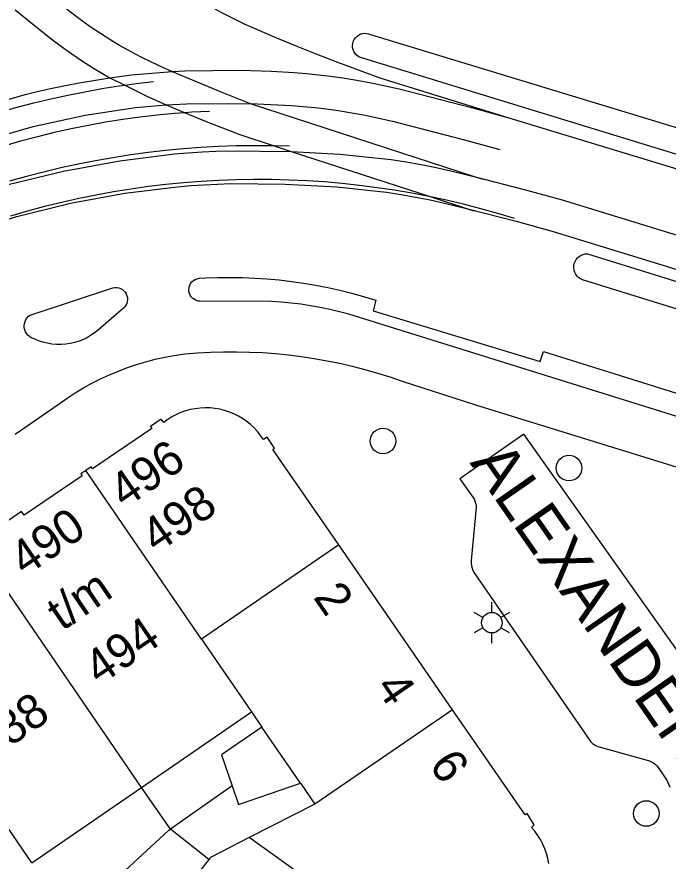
# Model space of a CAD drawing. Extents: x 122462 to 123306, y 485548 to 486417.
# Drawn here: x 123104.54 to 123133.05, y 486252.79 to 486289.76 of the extents above; entities that cross this region are included whole.
import ezdxf

# ---------------------------------------------------------------- set-up
doc = ezdxf.new("R2010")
doc.units = 0
for name, color, linetype in [('Level 1', 7, 'Continuous'), ('Level 17', 7, 'Continuous'), ('Level 19', 7, 'Continuous'), ('Level 37', 7, 'Continuous'), ('Level 4', 7, 'Continuous'), ('Level 5', 7, 'Continuous'), ('Level 50', 7, 'Continuous'), ('Level 53', 7, 'Continuous'), ('Level 58', 7, 'Continuous'), ('Level 59', 7, 'Continuous')]:
    doc.layers.add(name, color=color, linetype=linetype)

msp = doc.modelspace()

# ---------------------------------------------------------------- linework, layer by layer
at = {"layer": 'Level 1'}
for p, q in [((123123.617, 486259.416), (123118.634, 486266.638)), ((123109.999, 486256.021), (123114.812, 486259.321)), ((123114.812, 486259.321), (123115.263, 486258.663)), ((123116.95, 486256.202), (123117.583, 486255.279)), ((123105.187, 486252.722), (123109.999, 486256.021)), ((123117.583, 486255.279), (123114.713, 486253.818)), ((123112.941, 486252.859), (123110.689, 486250))]:
    msp.add_line(p, q, dxfattribs=at)
for points in [[(123118.634, 486266.638), (123115.748, 486270.82), (123115.82, 486270.87), (123115.499, 486271.36), (123115.329, 486271.249), (123115.207, 486271.428), (123115.072, 486271.598), (123114.925, 486271.758), (123114.767, 486271.906), (123114.599, 486272.043), (123114.421, 486272.167), (123114.234, 486272.278), (123114.04, 486272.374), (123113.839, 486272.457), (123113.633, 486272.524), (123113.422, 486272.576), (123113.209, 486272.613), (123112.993, 486272.634), (123112.776, 486272.64), (123112.559, 486272.629), (123112.344, 486272.603), (123112.131, 486272.561), (123111.922, 486272.504), (123111.717, 486272.432), (123111.519, 486272.344), (123111.327, 486272.243), (123111.143, 486272.128), (123110.968, 486272), (123110.85, 486272.15), (123110.38, 486271.819), (123110.439, 486271.739), (123107.845, 486269.973), (123107.789, 486270.056), (123107.56, 486269.9)], [(123107.56, 486269.9), (123107.332, 486269.745), (123107.389, 486269.662), (123104.859, 486267.94), (123104.739, 486268.1), (123102.688, 486266.686)], [(123127.823, 486252.693), (123127.779, 486252.91), (123127.721, 486253.123), (123127.647, 486253.332), (123127.559, 486253.535), (123127.456, 486253.731), (123127.34, 486253.919), (123127.211, 486254.099), (123127.069, 486254.269), (123127.189, 486254.38), (123126.88, 486254.87), (123126.792, 486254.814), (123123.617, 486259.416)], [(123115.263, 486258.663), (123113.492, 486257.448), (123113.958, 486256.086)], [(123113.958, 486256.086), (123114.236, 486255.273), (123116.95, 486256.202)], [(123114.713, 486253.818), (123113.017, 486252.955), (123112.941, 486252.859)]]:
    msp.add_lwpolyline(points, dxfattribs=at)
at = {"layer": 'Level 17'}
for points in [[(123150.284, 486278.561), (123119.545, 486288.002), (123119.467, 486288.047), (123119.397, 486288.104), (123119.338, 486288.172), (123119.291, 486288.249), (123119.257, 486288.333), (123119.237, 486288.421), (123119.232, 486288.511), (123119.242, 486288.601), (123119.267, 486288.688), (123119.306, 486288.769), (123119.357, 486288.843), (123119.421, 486288.908), (123119.494, 486288.961), (123119.574, 486289.001), (123119.66, 486289.028), (123119.75, 486289.04), (123119.84, 486289.037), (123119.929, 486289.019), (123120.013, 486288.987), (123150.641, 486279.669)], [(123151.252, 486271.441), (123129.305, 486278.242), (123129.217, 486278.284), (123129.138, 486278.34), (123129.068, 486278.408), (123129.011, 486278.486), (123128.967, 486278.573), (123128.937, 486278.666), (123128.924, 486278.762), (123128.926, 486278.859), (123128.944, 486278.955), (123128.977, 486279.046), (123129.025, 486279.131), (123129.086, 486279.206), (123129.159, 486279.271), (123129.241, 486279.323), (123129.33, 486279.361), (123129.425, 486279.384), (123129.522, 486279.391), (123151.593, 486272.535), (123151.252, 486271.441)], [(123157.531, 486264.742), (123119.075, 486276.736), (123118.659, 486276.849), (123118.24, 486276.95), (123117.818, 486277.038), (123117.394, 486277.114), (123116.967, 486277.178), (123116.54, 486277.23), (123116.11, 486277.269), (123115.68, 486277.295), (123112.564, 486277.304), (123112.475, 486277.313), (123112.389, 486277.338), (123112.308, 486277.377), (123112.236, 486277.43), (123112.174, 486277.495), (123112.125, 486277.57), (123112.09, 486277.653), (123112.069, 486277.74), (123112.065, 486277.829), (123112.076, 486277.918), (123112.103, 486278.004), (123112.144, 486278.083), (123112.199, 486278.154), (123112.266, 486278.214), (123112.342, 486278.262), (123112.425, 486278.295), (123112.513, 486278.313), (123112.802, 486278.328), (123113.339, 486278.348), (123113.876, 486278.353), (123114.414, 486278.345), (123114.951, 486278.324), (123115.487, 486278.289), (123116.022, 486278.24), (123116.556, 486278.177), (123117.088, 486278.101), (123117.618, 486278.011), (123118.145, 486277.908), (123118.67, 486277.791), (123119.191, 486277.661), (123119.709, 486277.518), (123120.253, 486277.355), (123120.143, 486276.887), (123127.446, 486274.664), (123127.594, 486275.111), (123149.312, 486268.304)], [(123106.474, 486275.414), (123106.273, 486275.416), (123106.072, 486275.433), (123105.873, 486275.466), (123105.677, 486275.514), (123105.486, 486275.577), (123105.3, 486275.655), (123105.246, 486275.671), (123105.162, 486275.708), (123105.084, 486275.758), (123105.016, 486275.82), (123104.958, 486275.892), (123104.912, 486275.972), (123104.88, 486276.059), (123104.862, 486276.149), (123104.858, 486276.241), (123104.869, 486276.333), (123104.895, 486276.421), (123104.934, 486276.505), (123104.986, 486276.581), (123105.05, 486276.648), (123105.123, 486276.704), (123108.738, 486277.902), (123108.829, 486277.915), (123108.915, 486277.913), (123108.999, 486277.896), (123109.08, 486277.866), (123109.154, 486277.823), (123109.221, 486277.768), (123109.277, 486277.704), (123109.322, 486277.63), (123109.354, 486277.551), (123109.373, 486277.467), (123109.378, 486277.381), (123109.368, 486277.296), (123109.345, 486277.213), (123109.308, 486277.135), (123109.259, 486277.065), (123109.199, 486277.003), (123108.124, 486276.075), (123107.969, 486275.946), (123107.804, 486275.83), (123107.631, 486275.727), (123107.45, 486275.638), (123107.263, 486275.563), (123107.071, 486275.503), (123106.874, 486275.458), (123106.675, 486275.429), (123106.474, 486275.414)], [(123104.46, 486271.489), (123106.388, 486272.817), (123106.735, 486273.062), (123107.09, 486273.294), (123107.454, 486273.513), (123107.825, 486273.718), (123108.203, 486273.911), (123108.589, 486274.089), (123108.98, 486274.253), (123109.377, 486274.403), (123109.779, 486274.539), (123110.186, 486274.66), (123110.597, 486274.766), (123111.011, 486274.857), (123111.429, 486274.933), (123111.884, 486274.999), (123112.451, 486275.045), (123113.019, 486275.077), (123113.587, 486275.094), (123114.156, 486275.096), (123114.725, 486275.084), (123115.293, 486275.057), (123115.86, 486275.016), (123116.426, 486274.959), (123116.991, 486274.889), (123117.553, 486274.803), (123118.113, 486274.704), (123118.67, 486274.59), (123119.224, 486274.461), (123119.775, 486274.318), (123120.322, 486274.162), (123120.864, 486273.991), (123121.402, 486273.806), (123124.62, 486272.767), (123162.406, 486261.09)], [(123135.314, 486259.387), (123126.736, 486271.488), (123123.927, 486269.532), (123124.501, 486268.731), (123124.552, 486268.65), (123124.593, 486268.563), (123124.624, 486268.472), (123124.643, 486268.378), (123124.651, 486268.282), (123124.427, 486265.948), (123124.424, 486265.836), (123124.436, 486265.725), (123124.464, 486265.617), (123124.507, 486265.513), (123124.564, 486265.417), (123129.588, 486258.111), (123129.658, 486258.024), (123129.739, 486257.947), (123129.83, 486257.882), (123129.929, 486257.831), (123130.034, 486257.794), (123132.239, 486257.18), (123132.327, 486257.141), (123132.409, 486257.092), (123132.485, 486257.032), (123132.553, 486256.965), (123132.612, 486256.889), (123132.998, 486256.333), (123133.132, 486256.034)]]:
    msp.add_lwpolyline(points, dxfattribs=at)
at = {"layer": 'Level 19'}
for p, q in [((123111.256, 486254.187), (123109.999, 486256.021)), ((123113.958, 486256.086), (123111.256, 486254.187)), ((123112.941, 486252.859), (123111.256, 486254.187))]:
    msp.add_line(p, q, dxfattribs=at)
msp.add_lwpolyline([(123107.907, 486251.108), (123111.194, 486254.144), (123111.256, 486254.187)], dxfattribs=at)
at = {"layer": 'Level 37'}
for p, q in [((123108.608, 486287.097), (123109.259, 486286.77)), ((123111.076, 486285.909), (123111.911, 486285.562)), ((123114.753, 486285.972), (123124.608, 486282.763)), ((123115.802, 486284.114), (123116.546, 486283.872)), ((123116.471, 486284.098), (123115.802, 486284.114)), ((123116.546, 486283.872), (123122.723, 486281.862)), ((123124.608, 486282.763), (123124.953, 486282.651)), ((123122.723, 486281.862), (123124.226, 486281.373)), ((123124.226, 486281.373), (123124.543, 486281.27))]:
    msp.add_line(p, q, dxfattribs=at)
for points in [[(123106.826, 486294.73), (123107.185, 486294.422), (123107.815, 486293.892), (123108.453, 486293.371), (123109.097, 486292.858), (123109.748, 486292.353), (123110.199, 486292.011), (123110.658, 486291.679), (123111.123, 486291.357), (123111.596, 486291.045), (123112.075, 486290.743), (123112.553, 486290.463), (123113.037, 486290.193), (123113.527, 486289.934), (123114.022, 486289.686), (123114.523, 486289.448), (123115.028, 486289.221), (123115.906, 486288.844), (123116.789, 486288.478), (123117.677, 486288.123), (123118.568, 486287.779), (123120.424, 486287.086), (123126.082, 486285.333)], [(123105.184, 486291.34), (123106.881, 486289.981), (123107.309, 486289.656), (123107.746, 486289.343), (123108.191, 486289.041), (123108.643, 486288.751), (123109.079, 486288.493), (123109.52, 486288.246), (123109.967, 486288.011), (123110.42, 486287.786), (123110.879, 486287.573), (123111.331, 486287.371)], [(123104.465, 486290.063), (123106.043, 486288.805), (123106.491, 486288.465), (123106.949, 486288.137), (123107.414, 486287.82), (123107.888, 486287.516), (123108.608, 486287.097)], [(123108.608, 486287.097), (123109.558, 486287.218), (123111.331, 486287.371)], [(123111.331, 486287.371), (123111.895, 486287.4), (123114.34, 486287.425), (123115.672, 486287.379), (123116.679, 486287.318), (123117.212, 486287.277), (123117.743, 486287.225), (123118.274, 486287.162), (123118.803, 486287.09), (123119.424, 486286.988), (123120.043, 486286.873), (123120.659, 486286.746), (123121.273, 486286.606), (123124.44, 486285.791), (123126.082, 486285.333)], [(123111.331, 486287.371), (123113.442, 486286.487), (123114.753, 486285.972)], [(123101.576, 486285.355), (123102.576, 486285.69), (123104.902, 486286.358), (123105.489, 486286.503), (123106.079, 486286.637), (123106.67, 486286.762), (123107.264, 486286.877), (123108.608, 486287.097)], [(123109.259, 486286.77), (123109.763, 486286.838), (123110.518, 486286.926)], [(123101.063, 486284.674), (123101.649, 486284.892), (123102.366, 486285.142), (123103.089, 486285.378), (123103.816, 486285.599), (123104.548, 486285.806), (123105.283, 486285.998), (123106.022, 486286.175), (123106.765, 486286.338), (123107.51, 486286.485), (123108.259, 486286.618), (123109.01, 486286.736), (123109.259, 486286.77)], [(123109.259, 486286.77), (123110.229, 486286.283), (123111.076, 486285.909)], [(123099.922, 486283.159), (123100.899, 486283.564), (123103.02, 486284.317), (123105.254, 486284.959), (123107.523, 486285.457), (123109.723, 486285.785), (123111.076, 486285.909)], [(123111.076, 486285.909), (123111.964, 486285.959), (123114.753, 486285.972)], [(123114.753, 486285.972), (123116.556, 486285.88), (123117.069, 486285.84), (123117.581, 486285.79), (123118.092, 486285.73), (123118.602, 486285.66), (123119.2, 486285.562), (123119.795, 486285.452), (123120.388, 486285.329), (123120.978, 486285.195), (123124.079, 486284.397), (123125.688, 486283.948)], [(123111.911, 486285.562), (123111.442, 486285.527), (123110.683, 486285.455), (123109.925, 486285.367), (123109.17, 486285.263), (123108.416, 486285.144), (123107.666, 486285.008), (123106.918, 486284.858), (123106.174, 486284.691), (123105.433, 486284.509), (123104.697, 486284.312), (123103.964, 486284.099), (123103.236, 486283.871), (123102.514, 486283.628), (123101.796, 486283.369), (123101.084, 486283.096), (123100.378, 486282.808), (123099.677, 486282.506), (123099.154, 486282.266)], [(123112.964, 486285.624), (123112.203, 486285.584), (123111.911, 486285.562)], [(123111.911, 486285.562), (123112.899, 486285.152), (123114.294, 486284.605), (123115.802, 486284.114)], [(123126.082, 486285.333), (123153.846, 486276.906), (123155.573, 486276.349), (123158.823, 486275.232)], [(123098.291, 486280.297), (123098.639, 486280.454), (123099.247, 486280.717), (123099.851, 486280.966), (123100.459, 486281.205), (123101.071, 486281.434), (123101.687, 486281.653), (123102.298, 486281.858), (123102.913, 486282.054), (123103.531, 486282.239), (123104.152, 486282.415), (123106.584, 486283.008), (123109.048, 486283.462), (123111.434, 486283.759), (123112.039, 486283.81), (123112.645, 486283.85), (123113.251, 486283.88), (123113.858, 486283.9), (123116.546, 486283.872)], [(123115.802, 486284.114), (123115.696, 486284.117), (123114.92, 486284.12), (123114.145, 486284.109), (123113.37, 486284.081), (123112.595, 486284.039), (123111.822, 486283.981), (123111.05, 486283.907), (123110.28, 486283.819), (123109.511, 486283.715), (123108.745, 486283.595), (123107.981, 486283.461), (123107.22, 486283.311), (123106.462, 486283.146), (123105.708, 486282.966), (123104.957, 486282.771), (123104.211, 486282.562)], [(123116.546, 486283.872), (123118.681, 486283.748), (123120.926, 486283.513), (123121.584, 486283.411), (123122.239, 486283.294), (123122.893, 486283.163), (123123.543, 486283.019), (123124.608, 486282.763)], [(123124.608, 486282.763), (123126.751, 486282.208), (123128.409, 486281.751), (123150.982, 486274.821), (123152.861, 486274.185), (123156.48, 486272.893), (123157.138, 486272.643), (123157.791, 486272.381), (123158.439, 486272.107), (123159.082, 486271.822)], [(123100.513, 486279.676), (123100.975, 486279.857), (123101.566, 486280.078), (123102.16, 486280.289), (123104.54, 486281.025), (123106.887, 486281.598), (123109.265, 486282.036), (123111.564, 486282.322), (123112.148, 486282.371), (123112.732, 486282.41), (123113.316, 486282.439), (123113.901, 486282.458), (123116.277, 486282.439), (123118.551, 486282.311), (123120.723, 486282.084), (123121.36, 486281.984), (123121.994, 486281.871), (123122.625, 486281.745), (123123.254, 486281.606), (123124.226, 486281.373)], [(123122.723, 486281.862), (123122.59, 486281.891), (123121.831, 486282.037), (123121.07, 486282.167), (123120.306, 486282.281), (123119.54, 486282.38), (123118.773, 486282.463), (123118.003, 486282.53), (123117.233, 486282.582), (123116.461, 486282.617), (123115.689, 486282.637), (123114.917, 486282.64), (123114.145, 486282.628), (123113.373, 486282.6), (123112.602, 486282.556), (123111.832, 486282.496), (123111.063, 486282.42), (123110.296, 486282.329), (123109.532, 486282.221), (123108.769, 486282.098), (123108.01, 486281.96), (123107.253, 486281.805), (123106.499, 486281.635), (123105.75, 486281.45), (123105.004, 486281.249), (123104.263, 486281.033)], [(123126.328, 486280.929), (123125.588, 486281.152), (123124.845, 486281.36), (123124.097, 486281.552), (123123.345, 486281.729), (123122.723, 486281.862)], [(123124.226, 486281.373), (123126.392, 486280.813), (123128.016, 486280.365), (123150.505, 486273.462), (123152.361, 486272.835), (123155.929, 486271.56), (123156.566, 486271.318), (123157.198, 486271.064), (123157.825, 486270.799), (123158.448, 486270.523), (123159.066, 486270.236)]]:
    msp.add_lwpolyline(points, dxfattribs=at)
at = {"layer": 'Level 4'}
for p, q in [((123112.622, 486262.516), (123107.56, 486269.9)), ((123109.999, 486256.021), (123102.688, 486266.686)), ((123118.634, 486266.638), (123112.622, 486262.516)), ((123105.187, 486252.722), (123097.883, 486263.376)), ((123112.622, 486262.516), (123114.812, 486259.321)), ((123123.617, 486259.416), (123117.583, 486255.279)), ((123120.048, 486250), (123114.713, 486253.818))]:
    msp.add_line(p, q, dxfattribs=at)
at = {"layer": 'Level 5'}
msp.add_line((123116.95, 486256.202), (123115.263, 486258.663), dxfattribs=at)
at = {"layer": 'Level 50'}
for p, q in [((123125.332, 486263.682), (123125.332, 486264.132)), ((123124.942, 486263.457), (123124.552, 486263.682)), ((123126.111, 486263.682), (123125.721, 486263.457)), ((123124.942, 486263.007), (123124.552, 486262.782)), ((123126.111, 486262.782), (123125.721, 486263.007)), ((123125.332, 486262.332), (123125.332, 486262.782))]:
    msp.add_line(p, q, dxfattribs=at)
msp.add_circle((123125.332, 486263.232), 0.45, dxfattribs=at)
at = {"layer": 'Level 53'}
for centre in [(123120.568, 486271.187), (123128.712, 486270.001), (123132.095, 486254.876)]:
    msp.add_circle(centre, 0.56, dxfattribs=at)

# ---------------------------------------------------------------- texts
at = {"layer": 'Level 58'}
for s, rotation, p in [('496', 34.56, (123109.256, 486268.2)), ('498', 34.56, (123110.65, 486266.234)), ('490', 34.3342, (123104.895, 486265.229)), ('t/m', 34.3342, (123106.524, 486262.843)), ('2', 304.6079, (123117.484, 486264.344)), ('494', 34.3342, (123108.155, 486260.456)), ('4', 304.6123, (123120.204, 486260.404)), ('488', 34.3342, (123103.31, 486257.148)), ('6', 304.6077, (123122.554, 486256.998))]:
    msp.add_text(s, height=1.5, rotation=rotation, dxfattribs=at).set_placement(p)
at = {"layer": 'Level 59'}
msp.add_text('ALEXANDERPLEIN', height=2, rotation=304.8963, dxfattribs=at).set_placement((123124.344, 486270.233))

doc.saveas('drawing.dxf')
